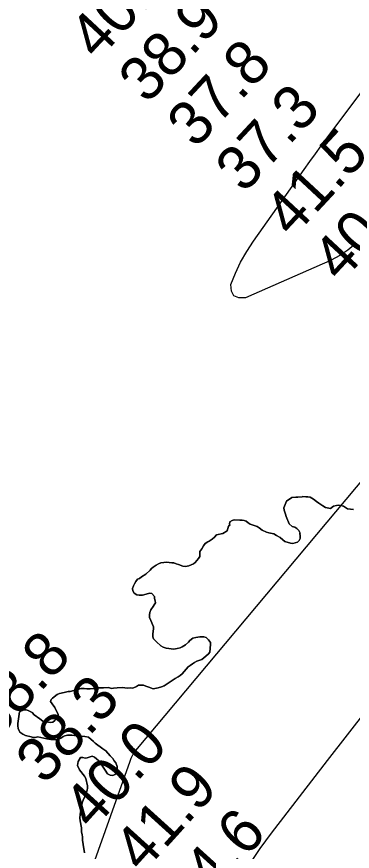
# Model space of a CAD drawing. Extents: x 3172231 to 3210228, y 940198 to 965780.
# Drawn here: x 3190619 to 3191129, y 962315 to 963582 of the extents above; entities that cross this region are included whole.
import ezdxf

# ---------------------------------------------------------------- set-up
doc = ezdxf.new("R2010")
doc.units = 0
for name, color, linetype in [('V-RIVR-RANG', 7, 'Continuous'), ('V-SITE-VEGE', 7, 'Continuous'), ('V-TOPO-MAJR', 7, 'Continuous'), ('V-TOPO-MINR', 7, 'Continuous'), ('V-TOPO-SHOR', 7, 'Continuous')]:
    doc.layers.add(name, color=color, linetype=linetype)

msp = doc.modelspace()

# ---------------------------------------------------------------- linework, layer by layer
at = {"layer": 'V-SITE-VEGE'}
for points in [[(3191130.496, 962834.055), (3191121.538, 962835.058), (3191115.324, 962838.826), (3191111.534, 962839.848), (3191107.743, 962840.524), (3191104.642, 962840.17), (3191100.513, 962838.775), (3191095.702, 962835.316), (3191088.121, 962837.018), (3191083.98, 962839.414), (3191077.766, 962843.527), (3191074.313, 962845.927), (3191070.168, 962849.357), (3191064.651, 962852.439), (3191061.202, 962853.117), (3191058.101, 962853.107), (3191053.622, 962853.437), (3191052.59, 962853.089), (3191046.393, 962852.38), (3191043.29, 962852.716), (3191037.093, 962852.005), (3191029.19, 962846.472), (3191026.793, 962841.64), (3191025.089, 962836.467), (3191025.444, 962833.022), (3191027.531, 962826.829), (3191028.577, 962823.044), (3191032.747, 962812.036), (3191037.58, 962808.262), (3191041.373, 962806.896), (3191044.48, 962804.842), (3191047.589, 962802.095), (3191049.67, 962797.969), (3191049.326, 962797.969), (3191049.684, 962793.492), (3191049.696, 962789.701), (3191047.984, 962786.596), (3191045.58, 962784.522), (3191042.139, 962783.133), (3191038.352, 962782.433), (3191035.252, 962782.766), (3191026.288, 962785.492), (3191023.181, 962787.895), (3191019.38, 962791.325), (3191013.858, 962794.407), (3191009.717, 962797.15), (3191002.133, 962798.503), (3190998.343, 962799.523), (3190991.789, 962802.605), (3190987.644, 962806.032), (3190984.195, 962808.092), (3190973.846, 962811.846), (3190970.742, 962813.556), (3190967.633, 962815.958), (3190964.53, 962816.98), (3190961.427, 962817.66), (3190957.983, 962817.648), (3190949.715, 962818.312), (3190946.62, 962817.267), (3190942.836, 962815.186), (3190942.506, 962811.744), (3190942.852, 962810.365), (3190941.136, 962808.639), (3190940.114, 962805.19), (3190938.748, 962801.741), (3190932.215, 962797.588), (3190922.579, 962795.489), (3190919.488, 962792.036), (3190916.056, 962788.925), (3190911.587, 962785.81), (3190909.525, 962784.769), (3190905.742, 962782.347), (3190903, 962778.892), (3190900.258, 962774.407), (3190897.171, 962770.261), (3190897.182, 962767.163), (3190897.54, 962762.342), (3190895.484, 962759.579), (3190890.335, 962753.707), (3190887.587, 962751.631), (3190884.492, 962749.898), (3190880.708, 962748.508), (3190875.891, 962747.461), (3190871.41, 962748.135), (3190865.202, 962750.525), (3190861.409, 962751.547), (3190857.96, 962752.913), (3190854.86, 962752.903), (3190850.725, 962753.58), (3190847.28, 962753.91), (3190838.328, 962752.849), (3190834.544, 962751.459), (3190831.107, 962749.382), (3190826.638, 962746.267), (3190824.234, 962744.192), (3190822.176, 962741.774)], [(3190822.176, 962741.774), (3190815.651, 962735.898), (3190809.12, 962731.743), (3190805.683, 962728.976), (3190802.585, 962727.931), (3190800.53, 962724.482), (3190798.13, 962721.03), (3190796.762, 962718.273), (3190795.4, 962713.788), (3190795.754, 962710.689), (3190797.833, 962706.906), (3190801.974, 962704.508), (3190805.421, 962703.83), (3190810.586, 962703.849), (3190815.749, 962705.241), (3190821.252, 962706.982), (3190824.357, 962706.304), (3190828.504, 962701.842), (3190828.514, 962698.737), (3190829.559, 962695.298), (3190829.913, 962692.2), (3190828.203, 962689.439), (3190826.833, 962686.678), (3190823.06, 962681.499), (3190821.35, 962677.36), (3190821.019, 962673.915), (3190821.031, 962670.126), (3190823.112, 962665.656), (3190827.275, 962655.68), (3190827.288, 962652.579), (3190825.934, 962644.997), (3190826.294, 962640.521), (3190826.993, 962637.424), (3190831.484, 962632.961), (3190838.048, 962627.127), (3190841.843, 962625.073), (3190846.326, 962623.364), (3190858.042, 962622.025), (3190862.861, 962622.73), (3190867.334, 962624.122), (3190870.775, 962625.511), (3190875.585, 962628.626), (3190880.05, 962632.773), (3190882.11, 962635.19), (3190886.921, 962638.653), (3190891.394, 962639.699), (3190897.249, 962640.408), (3190903.446, 962640.772), (3190906.895, 962639.751), (3190910.35, 962636.316), (3190913.463, 962632.193), (3190913.82, 962629.095), (3190912.822, 962617.38), (3190910.422, 962614.617), (3190906.297, 962611.505), (3190900.458, 962606.319), (3190892.891, 962603.538), (3190889.108, 962601.459), (3190886.36, 962599.729), (3190882.579, 962596.96), (3190879.829, 962595.229), (3190870.564, 962584.52), (3190867.815, 962582.101), (3190864.379, 962579.679), (3190859.91, 962577.254), (3190843.067, 962566.52), (3190839.283, 962564.783), (3190834.124, 962563.047), (3190826.548, 962561.646), (3190819.997, 962564.378), (3190815.514, 962565.742), (3190812.065, 962567.452), (3190808.964, 962567.444), (3190804.143, 962567.083), (3190801.395, 962565.353), (3190795.89, 962562.924), (3190791.755, 962563.254), (3190787.624, 962562.895), (3190779.698, 962563.905), (3190771.779, 962563.188), (3190766.613, 962562.484), (3190762.825, 962562.471), (3190759.378, 962563.493), (3190751.454, 962563.467), (3190748.356, 962563.112), (3190745.597, 962563.448), (3190743.877, 962563.444), (3190740.09, 962563.084), (3190736.991, 962562.387), (3190730.794, 962561.679), (3190725.973, 962561.662), (3190721.838, 962561.992), (3190717.015, 962561.978), (3190713.57, 962561.277), (3190700.84, 962557.792), (3190697.739, 962557.781), (3190691.546, 962556.039), (3190684.663, 962554.64), (3190680.876, 962553.249), (3190674.007, 962547.715), (3190671.949, 962545.299)], [(3190671.949, 962545.299), (3190670.579, 962542.54), (3190673.345, 962539.104), (3190677.153, 962533.605), (3190682.355, 962522.599), (3190681.679, 962518.808), (3190679.963, 962516.045), (3190677.562, 962513.626), (3190674.47, 962511.206), (3190671.025, 962510.851), (3190664.136, 962511.517), (3190659.311, 962512.535), (3190654.475, 962515.963), (3190646.189, 962522.48), (3190642.732, 962525.914), (3190636.867, 962528.995), (3190633.764, 962530.019), (3190630.319, 962530.006), (3190623.786, 962526.885), (3190623.108, 962523.094), (3190622.776, 962519.65), (3190621.087, 962509.311), (3190621.099, 962505.523), (3190621.799, 962501.736), (3190624.23, 962495.889), (3190628.718, 962493.146), (3190632.857, 962491.092), (3190641.477, 962488.711), (3190644.577, 962488.033), (3190647.678, 962488.043), (3190651.809, 962488.741), (3190655.946, 962487.723), (3190665.252, 962486.032), (3190671.455, 962484.674), (3190674.556, 962484.684), (3190677.657, 962484.35), (3190682.133, 962484.709), (3190687.29, 962487.482), (3190690.041, 962489.212), (3190692.791, 962490.599), (3190696.578, 962491.299), (3190703.123, 962491.322), (3190710.703, 962490.312), (3190717.939, 962489.993), (3190723.108, 962489.321), (3190728.277, 962488.305), (3190735.875, 962481.784), (3190738.64, 962479.038), (3190750.035, 962470.809), (3190754.866, 962467.723), (3190761.432, 962460.168), (3190765.237, 962456.047), (3190767.316, 962452.608), (3190769.737, 962449.172), (3190772.166, 962443.669), (3190772.176, 962440.568), (3190771.502, 962436.089), (3190770.818, 962435.053), (3190769.106, 962431.602), (3190764.977, 962430.211), (3190761.186, 962430.887), (3190757.389, 962432.943), (3190753.584, 962438.096), (3190751.851, 962441.191), (3190745.97, 962449.44), (3190743.895, 962452.189), (3190740.782, 962455.621), (3190737.675, 962458.023), (3190734.226, 962459.389), (3190730.784, 962458.691), (3190726.313, 962456.952), (3190723.212, 962456.598), (3190719.768, 962457.276), (3190716.321, 962457.612), (3190712.896, 962451.398), (3190711.885, 962445.195), (3190715.006, 962438.661), (3190722.27, 962429.04), (3190724.347, 962425.601), (3190726.794, 962414.243), (3190727.151, 962411.145), (3190726.473, 962407.698), (3190725.111, 962402.871), (3190720.32, 962392.866), (3190718.612, 962388.727), (3190718.277, 962385.626), (3190717.259, 962381.145), (3190715.571, 962371.151), (3190715.239, 962365.984), (3190715.598, 962361.507), (3190717.701, 962350.835), (3190717.724, 962343.948), (3190718.768, 962340.507), (3190719.471, 962336.72), (3190719.485, 962331.897), (3190720.54, 962325.702), (3190722.303, 962312.963)]]:
    msp.add_lwpolyline(points, dxfattribs=at)
at = {"layer": 'V-TOPO-MAJR'}
for points in [[(3190724.778, 962264.165), (3190791.448, 962452.081), (3190793.175, 962456.362), (3190794.181, 962458.438), (3190796.442, 962462.464), (3190799.059, 962466.257), (3190800.492, 962468.068), (3191318.549, 963086.161), (3191332.738, 963103.265), (3191346.812, 963120.463), (3191360.711, 963137.802), (3191374.494, 963155.235), (3191446.819, 963247.669), (3191496.765, 963311.321), (3191546.826, 963374.882), (3191597.059, 963438.307), (3191647.409, 963501.64), (3191828.508, 963728.804)], [(3191133.41, 963237.499), (3191127.943, 963232.462), (3191122.236, 963227.738), (3191116.171, 963223.484), (3191109.867, 963219.543), (3191103.328, 963215.947), (3191096.718, 963212.491), (3191090.002, 963209.246), (3191083.215, 963206.142), (3190966.512, 963154.984), (3190956.405, 963155.034), (3190948.954, 963157.949), (3190945.486, 963165.159), (3190944.675, 963175.234), (3190951.562, 963192.499), (3190959.364, 963209.292), (3190968.539, 963225.376), (3190978.628, 963240.987), (3191055.801, 963350.102), (3191064.312, 963362.031), (3191072.888, 963373.911), (3191081.564, 963385.72), (3191090.305, 963397.481), (3191299.133, 963676.031)]]:
    msp.add_lwpolyline(points, dxfattribs=at)
at = {"layer": 'V-TOPO-MINR'}
msp.add_lwpolyline([(3190972.803, 962294.991), (3190989.173, 962319.18), (3191006.428, 962342.804), (3191091.387, 962452.777), (3191152.067, 962530.741), (3191213.116, 962608.413), (3191274.721, 962685.646), (3191336.696, 962762.585), (3191467.758, 962924.106), (3191487.14, 962948.401), (3191506.251, 962972.906), (3191524.952, 962997.724), (3191543.381, 963022.751), (3191592.515, 963090.648), (3191627.398, 963138.742), (3191662.35, 963186.785), (3191697.407, 963234.753), (3191732.533, 963282.67), (3191768.063, 963330.276), (3191804.064, 963377.518), (3191840.77, 963424.215), (3191877.946, 963470.548), (3192072.144, 963708.892)], dxfattribs=at)
at = {"layer": 'V-TOPO-SHOR'}
for points in [[(3191049.67, 962797.969), (3191047.589, 962802.095), (3191044.48, 962804.842), (3191041.373, 962806.896), (3191037.58, 962808.262), (3191032.747, 962812.036), (3191028.577, 962823.044), (3191027.531, 962826.829), (3191025.444, 962833.022), (3191025.089, 962836.467), (3191026.793, 962841.638), (3191029.19, 962846.47), (3191037.095, 962852.005), (3191043.29, 962852.716), (3191046.393, 962852.38), (3191052.59, 962853.089), (3191053.622, 962853.437), (3191058.101, 962853.107), (3191061.202, 962853.117), (3191064.649, 962852.439), (3191070.168, 962849.357), (3191074.313, 962845.927), (3191077.766, 962843.527), (3191083.98, 962839.414), (3191088.121, 962837.016), (3191095.702, 962835.318), (3191100.513, 962838.777), (3191104.642, 962840.17), (3191107.743, 962840.524), (3191111.534, 962839.848), (3191115.324, 962838.826), (3191121.538, 962835.058), (3191130.496, 962834.055)], [(3190858.042, 962622.025), (3190846.326, 962623.364), (3190841.843, 962625.073), (3190838.048, 962627.127), (3190831.484, 962632.961), (3190826.993, 962637.424), (3190826.292, 962640.521), (3190825.934, 962644.997), (3190827.288, 962652.579), (3190827.277, 962655.68), (3190823.112, 962665.656), (3190821.031, 962670.126), (3190821.019, 962673.915), (3190821.35, 962677.36), (3190823.06, 962681.499), (3190826.833, 962686.678), (3190828.201, 962689.439), (3190829.913, 962692.2), (3190829.559, 962695.298), (3190828.514, 962698.739), (3190828.504, 962701.84), (3190824.357, 962706.304), (3190821.254, 962706.982), (3190815.749, 962705.241), (3190810.586, 962703.849), (3190805.421, 962703.83), (3190801.974, 962704.508), (3190797.833, 962706.906), (3190795.754, 962710.689), (3190795.398, 962713.788), (3190796.762, 962718.271), (3190798.13, 962721.03), (3190800.53, 962724.482), (3190802.587, 962727.933), (3190805.683, 962728.976), (3190809.12, 962731.743), (3190815.651, 962735.898), (3190822.176, 962741.774), (3190824.234, 962744.192), (3190826.638, 962746.267), (3190831.107, 962749.382), (3190834.544, 962751.459), (3190838.328, 962752.849), (3190847.28, 962753.91), (3190850.725, 962753.578), (3190854.862, 962752.903), (3190857.96, 962752.913), (3190861.409, 962751.547), (3190865.202, 962750.525), (3190871.41, 962748.135), (3190875.891, 962747.461), (3190880.708, 962748.51), (3190884.492, 962749.898), (3190887.587, 962751.631), (3190890.335, 962753.707), (3190895.484, 962759.579), (3190897.54, 962762.342), (3190897.182, 962767.163), (3190897.171, 962770.261), (3190900.258, 962774.407), (3190903, 962778.892), (3190905.742, 962782.347), (3190909.525, 962784.769), (3190911.587, 962785.81), (3190916.056, 962788.925), (3190919.488, 962792.036), (3190922.579, 962795.489), (3190932.215, 962797.588), (3190938.746, 962801.741), (3190940.114, 962805.19), (3190941.136, 962808.639), (3190942.852, 962810.365), (3190942.504, 962811.744), (3190942.836, 962815.188), (3190946.618, 962817.267), (3190949.715, 962818.312), (3190957.983, 962817.648), (3190961.427, 962817.66), (3190964.53, 962816.98), (3190967.633, 962815.958), (3190970.742, 962813.556), (3190973.846, 962811.846), (3190984.193, 962808.09), (3190987.644, 962806.034), (3190991.789, 962802.603), (3190998.343, 962799.523), (3191002.133, 962798.503), (3191009.717, 962797.15), (3191013.858, 962794.407), (3191019.38, 962791.325), (3191023.181, 962787.895), (3191026.288, 962785.492), (3191035.252, 962782.766), (3191038.352, 962782.433), (3191042.139, 962783.133), (3191045.58, 962784.522), (3191047.984, 962786.596), (3191049.696, 962789.701), (3191049.684, 962793.492), (3191049.326, 962797.969), (3191049.67, 962797.969)], [(3190687.29, 962487.482), (3190682.133, 962484.709), (3190677.657, 962484.35), (3190674.556, 962484.684), (3190671.455, 962484.674), (3190665.252, 962486.032), (3190655.946, 962487.723), (3190651.809, 962488.743), (3190647.678, 962488.043), (3190644.577, 962488.033), (3190641.477, 962488.711), (3190632.857, 962491.092), (3190628.718, 962493.146), (3190624.23, 962495.889), (3190621.799, 962501.736), (3190621.099, 962505.523), (3190621.087, 962509.311), (3190622.776, 962519.65), (3190623.108, 962523.094), (3190623.786, 962526.885), (3190630.319, 962530.006), (3190633.764, 962530.019), (3190636.867, 962528.995), (3190642.732, 962525.914), (3190646.189, 962522.48), (3190654.475, 962515.963), (3190659.311, 962512.535), (3190664.136, 962511.517), (3190671.025, 962510.851), (3190674.47, 962511.206), (3190677.562, 962513.626), (3190679.965, 962516.045), (3190681.679, 962518.808), (3190682.355, 962522.599), (3190677.153, 962533.605), (3190673.345, 962539.104), (3190670.579, 962542.538), (3190671.949, 962545.299), (3190674.007, 962547.715), (3190680.876, 962553.249), (3190684.663, 962554.64), (3190691.546, 962556.039), (3190697.739, 962557.781), (3190700.84, 962557.792), (3190713.572, 962561.277), (3190717.015, 962561.978), (3190721.838, 962561.992), (3190725.973, 962561.662), (3190730.794, 962561.679), (3190736.991, 962562.387), (3190740.09, 962563.086), (3190743.877, 962563.442), (3190745.599, 962563.448), (3190748.356, 962563.112), (3190751.454, 962563.467), (3190759.378, 962563.493), (3190762.825, 962562.471), (3190766.613, 962562.484), (3190771.779, 962563.188), (3190779.698, 962563.905), (3190787.624, 962562.895), (3190791.755, 962563.254), (3190795.89, 962562.924), (3190801.393, 962565.353), (3190804.143, 962567.083), (3190808.964, 962567.444), (3190812.065, 962567.452), (3190815.514, 962565.742), (3190819.997, 962564.378), (3190826.548, 962561.646), (3190834.124, 962563.047), (3190839.283, 962564.786), (3190843.067, 962566.52), (3190859.91, 962577.254), (3190864.379, 962579.679), (3190867.815, 962582.101), (3190870.564, 962584.52), (3190879.829, 962595.229), (3190882.579, 962596.96), (3190886.36, 962599.729), (3190889.108, 962601.459), (3190892.891, 962603.538), (3190900.458, 962606.319), (3190906.297, 962611.505), (3190910.422, 962614.617), (3190912.822, 962617.38), (3190913.82, 962629.095), (3190913.463, 962632.193), (3190910.35, 962636.316), (3190906.895, 962639.751), (3190903.446, 962640.772), (3190897.249, 962640.408), (3190891.394, 962639.699), (3190886.921, 962638.653), (3190882.11, 962635.192), (3190880.05, 962632.773), (3190875.588, 962628.626), (3190870.775, 962625.511), (3190867.334, 962624.122), (3190862.861, 962622.73), (3190858.042, 962622.025)], [(3190722.303, 962312.963), (3190720.54, 962325.702), (3190719.485, 962331.897), (3190719.471, 962336.72), (3190718.768, 962340.507), (3190717.724, 962343.948), (3190717.701, 962350.835), (3190715.6, 962361.507), (3190715.241, 962365.984), (3190715.569, 962371.151), (3190717.259, 962381.145), (3190718.277, 962385.626), (3190718.612, 962388.727), (3190720.32, 962392.866), (3190725.111, 962402.871), (3190726.473, 962407.698), (3190727.151, 962411.145), (3190726.794, 962414.243), (3190724.347, 962425.601), (3190722.27, 962429.04), (3190715.006, 962438.661), (3190711.885, 962445.195), (3190712.896, 962451.398), (3190716.321, 962457.61), (3190719.768, 962457.276), (3190723.212, 962456.598), (3190726.313, 962456.952), (3190730.784, 962458.691), (3190734.226, 962459.389), (3190737.675, 962458.023), (3190740.782, 962455.621), (3190743.895, 962452.189), (3190745.97, 962449.438), (3190751.851, 962441.191), (3190753.584, 962438.096), (3190757.389, 962432.943), (3190761.186, 962430.887), (3190764.977, 962430.211), (3190769.106, 962431.602), (3190770.818, 962435.053), (3190771.502, 962436.089), (3190772.176, 962440.568), (3190772.166, 962443.669), (3190769.737, 962449.172), (3190767.316, 962452.608), (3190765.237, 962456.047), (3190761.434, 962460.168), (3190754.866, 962467.723), (3190750.035, 962470.809), (3190738.64, 962479.038), (3190735.875, 962481.784), (3190728.277, 962488.305), (3190723.108, 962489.321), (3190717.939, 962489.993), (3190710.703, 962490.312), (3190703.123, 962491.322), (3190696.578, 962491.299), (3190692.791, 962490.599), (3190690.041, 962489.212), (3190687.29, 962487.482)]]:
    msp.add_lwpolyline(points, dxfattribs=at)

# ---------------------------------------------------------------- texts
at = {"layer": 'V-RIVR-RANG'}
for s, rotation, p in [('40.0', 47.088326, (3190742.346, 963513.873)), ('38.9', 47.088326, (3190817.551, 963447.9)), ('37.8', 47.088326, (3190891.141, 963380.189)), ('37.3', 47.088326, (3190964.55, 963312.284)), ('41.5', 47.088326, (3191037.959, 963244.379)), ('40.2', 47.088326, (3191111.369, 963176.474)), ('38.8', 47.838326, (3190587.859, 962481.401)), ('38.3', 47.838326, (3190662.146, 962414.457)), ('40.0', 47.838326, (3190734.485, 962345.363)), ('41.9', 47.838326, (3190810.543, 962280.374)), ('44.6', 47.838326, (3190883.769, 962212.258))]:
    msp.add_text(s, height=67, rotation=rotation, dxfattribs=at).set_placement(p)

doc.saveas('drawing.dxf')
